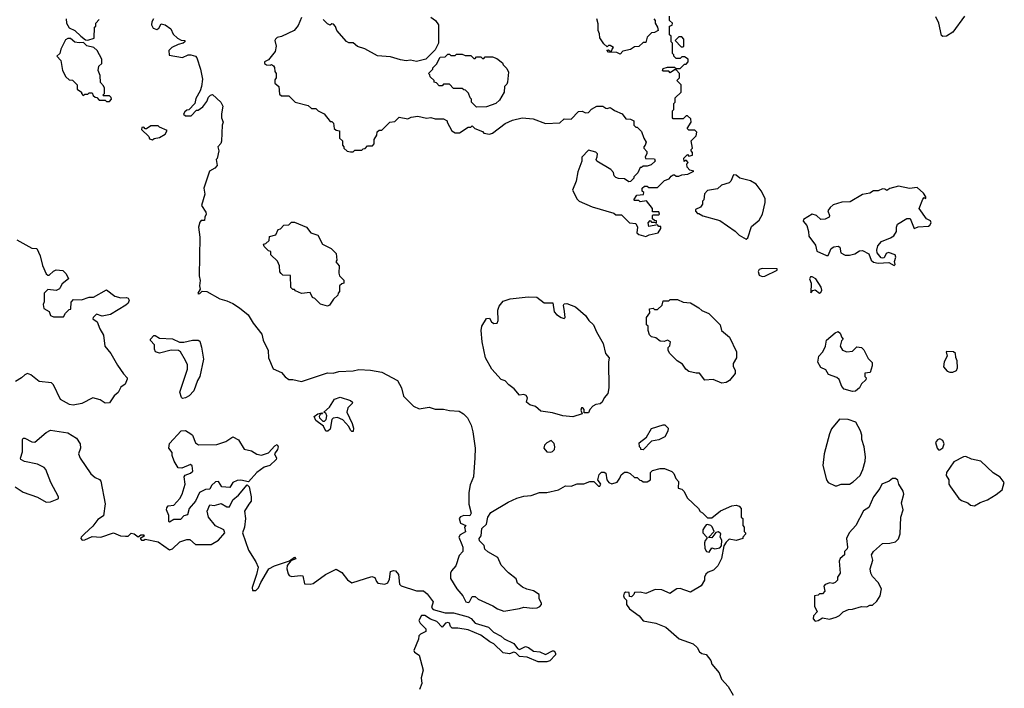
# Model space of a CAD drawing. Extents: x 1861455 to 2058065, y 200073 to 437907.
# Tile 557 of 574: x 2015570 to 2022433, y 396382 to 401040. Entities that reach past the tile are written whole.
import ezdxf

# ---------------------------------------------------------------- set-up
doc = ezdxf.new("R2010")
doc.units = 0

msp = doc.modelspace()

# ---------------------------------------------------------------- linework, layer by layer
at = {"layer": '0CON05XD'}
for points in [[(2015893.6, 401046.4), (2015896.7, 401015), (2015915, 400983.3), (2015953.6, 400963.6), (2015996, 400926), (2016028.3, 400898.3), (2016045, 400897.5), (2016088.3, 400911.7), (2016092.5, 400987.5), (2016100, 400995), (2016100, 401015), (2016125, 401040)], [(2016503.3, 401045), (2016491.2, 401025), (2016489.2, 401005), (2016500.9, 400980.9), (2016525, 400972), (2016540, 400980), (2016555, 401010), (2016585, 401003.3), (2016623.3, 400975), (2016639.5, 400939.5), (2016670, 400910), (2016695, 400896.7), (2016720, 400895), (2016720, 400885), (2016710, 400875), (2016675, 400867.5), (2016630, 400845), (2016610, 400825), (2016611.7, 400791.7), (2016705, 400776.7), (2016745, 400793.8), (2016763.9, 400793.9), (2016795, 400786.7), (2016803.8, 400773.8), (2016830, 400695), (2016843.3, 400625), (2016837.5, 400575), (2016827, 400543), (2016798.3, 400491.7), (2016790, 400455), (2016748.3, 400411.7), (2016735, 400410), (2016721.7, 400398.3), (2016711.7, 400381.7), (2016725, 400370), (2016765, 400370), (2016801.7, 400408.3), (2016815, 400410), (2016846.4, 400433.6), (2016875, 400470), (2016885, 400500), (2016900, 400515), (2016915, 400517.5), (2016972.5, 400465), (2016987, 400437), (2016977.5, 400385), (2016977.5, 400355), (2016987.5, 400325), (2016982.5, 400305), (2016976.1, 400193.9), (2016972.5, 400177.5), (2016950, 400155), (2016957.5, 400125), (2016947, 400073), (2016940, 400065), (2016947, 400023), (2016930, 400005), (2016892.5, 399985), (2016852.5, 399865), (2016860, 399825), (2016837.5, 399745), (2016867.7, 399697.7), (2016870, 399685), (2016860, 399665), (2016858.3, 399641.7), (2016835, 399640), (2016825, 399630), (2016817.5, 399595), (2016826.7, 399525), (2016820, 399255), (2016827, 399223), (2016822.5, 399185), (2016827.5, 399162.5), (2016812.5, 399135), (2016815, 399130), (2016825, 399132.5), (2016842.5, 399147.5), (2016875, 399146.2), (2016965, 399094), (2017015, 399081.2), (2017055, 399063.3), (2017103, 399033), (2017163.2, 398983.2), (2017196.7, 398925), (2017257.9, 398847.9), (2017266.1, 398806.1), (2017302.5, 398735), (2017303.3, 398685), (2017337, 398607), (2017395, 398582.5), (2017420.7, 398550.7), (2017445, 398532.5), (2017475, 398532.5), (2017535, 398518.8), (2017625, 398549.2), (2017715, 398578.8), (2017755, 398578), (2017795, 398589.2), (2017895, 398594.2), (2017935, 398602), (2018015, 398598), (2018095, 398583.3), (2018203.3, 398525), (2018231.2, 398475), (2018245, 398417.5), (2018315, 398346.2), (2018355, 398328.8), (2018425, 398340), (2018467, 398327), (2018525, 398326.2), (2018567, 398317), (2018633, 398313), (2018663.9, 398293.9), (2018692.5, 398265), (2018717.5, 398215), (2018728.3, 398168.3), (2018743.8, 398055), (2018743, 397987), (2018733.3, 397855), (2018710.7, 397799.3), (2018700, 397745), (2018700, 397665), (2018717, 397603), (2018707, 397583), (2018665, 397586.2), (2018643.1, 397576.9), (2018634.2, 397565), (2018642.1, 397532.1), (2018680, 397515), (2018670, 397505), (2018678.3, 397471.7), (2018640, 397450), (2018631.2, 397435), (2018653, 397383), (2018660, 397365), (2018660, 397335), (2018633, 397307), (2018610, 397235), (2018579.3, 397200.7), (2018572.5, 397185), (2018573, 397147), (2018616.7, 397075), (2018658.8, 397025), (2018678.8, 396985), (2018695, 396980), (2018705, 396984), (2018725, 397022.5), (2018745, 397022.5), (2018765, 397003.3), (2018867, 396957), (2018900, 396935), (2018945, 396920), (2019055, 396937.5), (2019085, 396947.5), (2019145, 396940), (2019176.4, 396943.6), (2019195, 396952.5), (2019207.5, 396965), (2019207.5, 396975), (2019190, 397005), (2019190, 397035), (2019151.7, 397061.7), (2019105, 397072.5), (2019075, 397087.5), (2019040, 397115), (2019030, 397145), (2018977, 397187), (2018925, 397240), (2018903, 397293), (2018833, 397333), (2018811.7, 397351.7), (2018807, 397377), (2018775, 397410), (2018772.5, 397425), (2018787, 397443), (2018792.5, 397495), (2018823.3, 397525), (2018832.5, 397575), (2018854.2, 397605.8), (2018975, 397679.2), (2019035, 397706), (2019085, 397720), (2019135, 397724), (2019194.1, 397745.9), (2019245, 397746), (2019326.4, 397763.6), (2019375, 397792), (2019415, 397790), (2019455, 397806.2), (2019503, 397807), (2019545, 397822.5), (2019571.7, 397821.7), (2019605, 397790), (2019615, 397790), (2019620, 397805), (2019600, 397835), (2019608.3, 397871.7), (2019625, 397887.5), (2019645, 397887.5), (2019655, 397880), (2019662.5, 397835), (2019676.7, 397816.7), (2019697, 397807), (2019735, 397818.8), (2019753.8, 397845), (2019761.7, 397868.3), (2019785, 397886.7), (2019805, 397886.7), (2019825, 397877.5), (2019855, 397850), (2019875, 397850), (2019891.7, 397831.7), (2019905, 397830), (2019915, 397820), (2019945, 397820), (2019967.5, 397835), (2019967.5, 397885), (2019981.7, 397898.3), (2020035, 397912.5), (2020065, 397912.5), (2020115, 397892.5), (2020129.3, 397879.3), (2020143, 397843), (2020161.7, 397821.7), (2020160, 397775), (2020185, 397770), (2020200, 397755), (2020225, 397707.5), (2020302.5, 397635), (2020313.6, 397613.6), (2020330, 397605), (2020365, 397570), (2020395, 397570), (2020455, 397617.5), (2020535, 397652.5), (2020565, 397657.5), (2020585, 397650), (2020600, 397635), (2020600, 397575), (2020610, 397565), (2020610, 397515), (2020620, 397505), (2020620, 397475), (2020630, 397465), (2020630, 397455), (2020610, 397435), (2020610, 397425), (2020565, 397412.5), (2020515, 397420), (2020495, 397400), (2020477.5, 397375), (2020462.5, 397285), (2020437.5, 397235), (2020406.1, 397203.9), (2020369.3, 397190.7), (2020353.6, 397176.4), (2020342.5, 397155), (2020342.5, 397135), (2020320, 397095), (2020245, 397052.5), (2020175, 397076.7), (2020150, 397075), (2020117, 397053), (2020105, 397042.5), (2020045, 397068), (2020000.5, 397069.5), (2019935, 397042.5), (2019895, 397052.5), (2019855, 397050), (2019850, 397035), (2019835, 397020), (2019821.7, 397021.7), (2019818.3, 397048.3), (2019795, 397052.5), (2019782.5, 397045), (2019780, 397025), (2019783, 397013), (2019800, 396995), (2019800, 396965), (2019820, 396935), (2019887, 396887), (2019915, 396850.8), (2020005, 396836.2), (2020075, 396807.5), (2020166.4, 396726.4), (2020265, 396692.5), (2020292.5, 396665), (2020307.5, 396635), (2020325, 396623.3), (2020356.2, 396616.2), (2020387.5, 396575), (2020395, 396550), (2020445, 396490), (2020462.5, 396445), (2020507.5, 396395), (2020542.5, 396335)], [(2017533.3, 401055), (2017510.7, 400999.3), (2017482.5, 400965), (2017395, 400922.5), (2017365, 400916.7), (2017352.5, 400905), (2017347.5, 400895), (2017356.7, 400855), (2017351.7, 400818.3), (2017305, 400760), (2017277.5, 400745), (2017277.5, 400735), (2017290, 400725), (2017315, 400722.5), (2017325, 400727.5), (2017338.3, 400718.3), (2017347, 400707), (2017348.3, 400678.3), (2017357.5, 400665), (2017357.5, 400635), (2017348.3, 400621.7), (2017348.3, 400598.3), (2017377.5, 400575), (2017381.7, 400521.7), (2017395, 400510), (2017445, 400510), (2017490, 400465), (2017581.7, 400441.7), (2017605, 400420), (2017635, 400420), (2017650, 400405), (2017693, 400383), (2017735, 400330), (2017745, 400330), (2017758.3, 400318.3), (2017761.7, 400281.7), (2017775, 400270), (2017800, 400265), (2017800, 400215), (2017820, 400195), (2017820, 400165), (2017830, 400155), (2017830, 400145), (2017853, 400123), (2017875, 400120), (2017895, 400120), (2017905, 400130), (2017955, 400130), (2017965, 400140), (2017978.3, 400141.7), (2017995, 400160), (2018028.3, 400161.7), (2018040, 400175), (2018040, 400205), (2018060, 400235), (2018061.7, 400258.3), (2018075, 400270), (2018095, 400270), (2018150, 400325), (2018185, 400330), (2018215, 400360), (2018275, 400350), (2018298.3, 400361.7), (2018345, 400367.5), (2018405, 400352.5), (2018435, 400357.5), (2018465, 400350), (2018525, 400350), (2018550, 400335), (2018550, 400325), (2018582.5, 400265), (2018605, 400252.5), (2018635, 400252.5), (2018695, 400290), (2018715, 400290), (2018725, 400300), (2018741.7, 400281.7), (2018795, 400260), (2018805, 400250), (2018845, 400242.5), (2018865, 400250), (2018954.1, 400315.9), (2019005, 400338.8), (2019073.6, 400356.4), (2019149.3, 400349.3), (2019235, 400317.5), (2019335, 400320), (2019365, 400350), (2019415, 400347.5), (2019465, 400400), (2019491.7, 400401.7), (2019515, 400390), (2019535, 400392.5), (2019555, 400417.5), (2019593.6, 400436.4), (2019635, 400437.5), (2019655, 400422.5), (2019665, 400420), (2019685, 400427.5), (2019699.3, 400419.3), (2019716.4, 400406.4), (2019770, 400385), (2019795, 400350), (2019827, 400347), (2019850, 400335), (2019850, 400305), (2019865, 400290), (2019875, 400290), (2019905, 400260), (2019920, 400215), (2019937, 400187), (2019930, 400165), (2019920, 400155), (2019920, 400145), (2019941.7, 400121.7), (2019942.5, 400105), (2019930, 400085), (2019931.7, 400071.7), (2019995, 400070), (2020000, 400055), (2019971.7, 400028.3), (2019945, 400020), (2019915, 400020), (2019905, 400010), (2019895, 400010), (2019878.3, 399971.7), (2019850, 399945), (2019850, 399935), (2019828.3, 399911.7), (2019815, 399910), (2019785, 399930), (2019745, 399932.5), (2019725, 399940), (2019713, 399953), (2019710, 399975), (2019690, 399995), (2019592.5, 400055), (2019587.5, 400065), (2019596.4, 400083.6), (2019597.5, 400105), (2019585.9, 400115.9), (2019535, 400130), (2019488.3, 400081.7), (2019487.5, 400055), (2019460.7, 399979.3), (2019450, 399915), (2019423, 399853), (2019455, 399790), (2019470, 399775), (2019560, 399735), (2019711.7, 399691.7), (2019725, 399680), (2019765, 399680), (2019820, 399625), (2019865, 399620), (2019877.5, 399595), (2019872.5, 399555), (2019885, 399542.5), (2019935, 399530), (2019958.3, 399541.7), (2020020, 399555), (2020040, 399585), (2020038.3, 399598.3), (2020025, 399600), (2020015, 399610), (2019955, 399600), (2019950, 399625), (2019965, 399640), (2019975, 399630), (2019995, 399630), (2020008.3, 399621.7), (2020008.3, 399638.3), (2019995, 399640), (2019981.7, 399651.7), (2019980, 399675), (2019985, 399680), (2020025, 399680), (2020030, 399685), (2020025, 399700), (2019981.7, 399701.7), (2019980, 399725), (2019938.3, 399778.3), (2019895, 399770), (2019885, 399780), (2019855, 399780), (2019850, 399785), (2019871.7, 399818.3), (2019918.3, 399821.7), (2019920, 399835), (2019910, 399845), (2019910, 399865), (2019925, 399880), (2019945, 399880), (2019955, 399870), (2020015, 399870), (2020065, 399920), (2020098.3, 399931.7), (2020110, 399950), (2020125, 399960), (2020135, 399960), (2020145, 399950), (2020165, 399950), (2020185, 399960), (2020227, 399963), (2020270, 399985), (2020241.7, 399991.7), (2020221.7, 400011.7), (2020220, 400035), (2020230, 400045), (2020215, 400060), (2020201.7, 400051.7), (2020200, 400075), (2020225, 400100), (2020235, 400090), (2020260, 400095), (2020260, 400115), (2020250, 400125), (2020250, 400135), (2020260, 400145), (2020250, 400195), (2020285, 400230), (2020290, 400255), (2020275, 400270), (2020235, 400270), (2020221.7, 400281.7), (2020250, 400325), (2020248.3, 400348.3), (2020225, 400370), (2020215, 400370), (2020195, 400350), (2020125, 400350), (2020120, 400355), (2020120, 400405), (2020130, 400415), (2020130, 400455), (2020140, 400465), (2020140, 400495), (2020180, 400535), (2020180, 400585), (2020150, 400615), (2020170, 400635), (2020170, 400665), (2020145, 400690), (2020135, 400690), (2020105, 400670), (2020095, 400680), (2020055, 400680), (2020050, 400685), (2020055, 400700), (2020085, 400710), (2020135, 400710), (2020145, 400700), (2020175, 400700), (2020205, 400730), (2020215, 400730), (2020230, 400745), (2020230, 400765), (2020205, 400780), (2020185, 400780), (2020175, 400770), (2020145, 400770), (2020130, 400785), (2020130, 400795), (2020120, 400805), (2020120, 400875), (2020110, 400885), (2020110, 400925), (2020100, 400935), (2020100, 400995), (2020118.3, 401001.7), (2020120, 401015), (2020100, 401035), (2020100, 401065)], [(2018436.1, 401056.1), (2018467.5, 401035), (2018490, 401005), (2018490, 400875), (2018465, 400830), (2018400, 400765), (2018335, 400747.5), (2018295, 400756.7), (2018265, 400753.8), (2018225, 400760), (2018155, 400780), (2018065, 400787.5), (2017975, 400837.5), (2017925, 400852.5), (2017895, 400877.5), (2017865, 400877.5), (2017847, 400887), (2017780, 400965), (2017771.7, 400991.7), (2017758.3, 401008.3), (2017745, 401010), (2017735, 401002.5), (2017715, 401010), (2017685, 401040)], [(2019990, 401045), (2020000, 401035), (2020000, 401015), (2020017, 400987), (2020020, 400965), (2019995, 400950), (2019975, 400947.5), (2019960, 400935), (2019943, 400917), (2019935, 400880), (2019915, 400880), (2019885, 400852.5), (2019855, 400850), (2019827, 400833), (2019775, 400820), (2019755, 400800), (2019731.7, 400811.7), (2019675, 400812.5), (2019661.7, 400828.3), (2019675, 400830), (2019685, 400820), (2019698.3, 400821.7), (2019700, 400835), (2019710, 400845), (2019685, 400860), (2019675, 400860), (2019665, 400850), (2019641.7, 400871.7), (2019613, 400913), (2019611.7, 400941.7), (2019602.5, 400965), (2019601.7, 401011.7), (2019592.5, 401045)], [(2022156.7, 401065), (2022075, 400952.5), (2022030, 400925), (2022005, 400922.5), (2021995, 400930), (2021975.8, 401015.8), (2021955, 401060)], [(2016195, 400470), (2016210, 400485), (2016208.3, 400498.3), (2016195, 400510), (2016155, 400510), (2016150, 400515), (2016160, 400525), (2016161.7, 400561.7), (2016155, 400580), (2016133, 400603), (2016131.7, 400651.7), (2016116.7, 400685), (2016122.5, 400715), (2016142.5, 400735), (2016142.5, 400765), (2016110, 400825), (2016087, 400847), (2016038.3, 400858.3), (2016015, 400880), (2015985, 400877.5), (2015955, 400883.3), (2015925, 400907.5), (2015905, 400907.5), (2015890, 400900), (2015857.5, 400835), (2015850, 400805), (2015830, 400785), (2015857.5, 400755), (2015867.5, 400685), (2015891.7, 400641.7), (2015915, 400620), (2015938.3, 400618.3), (2015970, 400585), (2015970, 400555), (2016000, 400535), (2016000, 400525), (2016011.7, 400511.7), (2016025, 400520), (2016045, 400520), (2016055, 400530), (2016075, 400530), (2016081.7, 400511.7), (2016095, 400500), (2016108.3, 400498.3), (2016125, 400480), (2016165, 400480), (2016175, 400470), (2016195, 400470)], [(2020195, 400850), (2020200, 400855), (2020200, 400905), (2020185, 400920), (2020165, 400920), (2020140, 400895), (2020181.7, 400851.7), (2020195, 400850)], [(2018755, 400430), (2018720, 400465), (2018720, 400485), (2018710, 400495), (2018698.3, 400528.3), (2018678.3, 400548.3), (2018665, 400550), (2018655, 400560), (2018595, 400560), (2018565, 400590), (2018525, 400590), (2018515, 400580), (2018495, 400580), (2018475, 400600), (2018460, 400605), (2018460, 400615), (2018431.7, 400641.7), (2018430, 400655), (2018420, 400665), (2018450, 400695), (2018450, 400705), (2018475, 400730), (2018501.7, 400778.3), (2018535, 400780), (2018555, 400800), (2018565, 400800), (2018575, 400790), (2018605, 400790), (2018615, 400800), (2018655, 400800), (2018675, 400790), (2018715, 400790), (2018735, 400770), (2018745, 400770), (2018755, 400780), (2018785, 400780), (2018795, 400770), (2018805, 400770), (2018815, 400780), (2018865, 400780), (2018895, 400770), (2018935, 400740), (2018940, 400725), (2018965, 400700), (2018977.5, 400675), (2018970, 400605), (2018965, 400590), (2018950, 400575), (2018947.5, 400535), (2018915, 400480), (2018890, 400455), (2018825, 400432.5), (2018755, 400430)], [(2016495, 400202.5), (2016508.3, 400211.7), (2016545, 400220), (2016585, 400242.5), (2016597, 400267), (2016545, 400290), (2016535, 400300), (2016485, 400300), (2016455, 400280), (2016445, 400280), (2016435, 400290), (2016421.7, 400288.3), (2016420, 400275), (2016470, 400225), (2016475, 400210), (2016495, 400202.5)], [(2020635, 399510), (2020645, 399520), (2020671.7, 399598.3), (2020725, 399643.3), (2020746.7, 399685), (2020767.5, 399765), (2020767.5, 399795), (2020738.3, 399848.3), (2020703.6, 399893.6), (2020665, 399916.7), (2020590, 399935), (2020565, 399957.5), (2020545, 399960), (2020527.5, 399915), (2020515, 399902.5), (2020463, 399887), (2020435, 399862.5), (2020365, 399850), (2020343, 399827), (2020340, 399785), (2020330, 399775), (2020330, 399755), (2020316.4, 399733.6), (2020281.7, 399718.3), (2020280, 399705), (2020295, 399690), (2020305, 399690), (2020333, 399673), (2020450.7, 399640.7), (2020556.4, 399566.4), (2020585, 399537.5), (2020635, 399510)], [(2021665, 399326.2), (2021672, 399335), (2021668.2, 399355), (2021677.1, 399385), (2021672.8, 399402.7), (2021625, 399418.9), (2021610.2, 399409.8), (2021595, 399381.1), (2021585, 399377.3), (2021575, 399381.5), (2021546.9, 399415), (2021544.7, 399435), (2021552.5, 399465), (2021578.2, 399495), (2021640.5, 399519.5), (2021663.6, 399535), (2021682.5, 399565), (2021680.8, 399595), (2021688, 399615), (2021755, 399654.4), (2021777.5, 399655), (2021805, 399585.7), (2021833.4, 399596.6), (2021905, 399601.1), (2021915, 399608.1), (2021922.9, 399625), (2021919.2, 399639.2), (2021891.3, 399651.3), (2021840, 399725), (2021865, 399788.8), (2021875, 399800), (2021886.7, 399795), (2021886.7, 399805), (2021870.9, 399830.9), (2021825, 399870.5), (2021772.6, 399862.6), (2021695, 399881.1), (2021636.5, 399863.5), (2021615, 399848.8), (2021599.8, 399859.8), (2021585, 399861.5), (2021555, 399846.9), (2021521.8, 399848.2), (2021495, 399831.9), (2021445, 399822.5), (2021359.2, 399770.8), (2021301.8, 399768.2), (2021240.9, 399749.1), (2021218.9, 399731.1), (2021202.6, 399707.4), (2021215.5, 399675), (2021212.2, 399665), (2021185, 399650.3), (2021155, 399647.2), (2021125, 399675.5), (2021095, 399684.6), (2021032.5, 399647.5), (2021031.2, 399635), (2021056.3, 399605), (2021068.9, 399565), (2021071.8, 399531.8), (2021118.3, 399468.3), (2021126.2, 399426.2), (2021195, 399396.2), (2021205, 399397.3), (2021226, 399445), (2021245, 399456.4), (2021275, 399462.9), (2021287.3, 399455), (2021294.1, 399415), (2021325, 399398.4), (2021355, 399398.4), (2021390.6, 399409.4), (2021425, 399428.8), (2021445, 399431.1), (2021489.3, 399409.3), (2021506, 399365), (2021520.9, 399350.9), (2021555, 399343.5), (2021628.7, 399348.7), (2021665, 399326.2)], [(2017715, 399043.3), (2017667, 399057), (2017628.3, 399098.3), (2017610, 399105), (2017595, 399140), (2017535, 399132.5), (2017491.7, 399151.7), (2017485, 399160), (2017475, 399160), (2017460, 399175), (2017458.3, 399258.3), (2017405, 399260), (2017391.7, 399271.7), (2017383, 399283), (2017380, 399325), (2017367, 399357), (2017321.7, 399401.7), (2017320, 399425), (2017305, 399430), (2017275, 399460), (2017270, 399475), (2017285, 399480), (2017308.3, 399501.7), (2017311.7, 399528.3), (2017355, 399540), (2017371.7, 399578.3), (2017388.3, 399581.7), (2017411.7, 399608.3), (2017445, 399610), (2017465, 399630), (2017485, 399630), (2017570, 399595), (2017600, 399555), (2017649.3, 399539.3), (2017680, 399475), (2017740, 399445), (2017775, 399410), (2017780, 399365), (2017773, 399353), (2017797.5, 399325), (2017793.6, 399273.6), (2017800, 399255), (2017830, 399225), (2017830, 399205), (2017815, 399200), (2017800, 399185), (2017800, 399145), (2017790, 399135), (2017788.3, 399121.7), (2017757, 399093), (2017729.3, 399050.7), (2017715, 399043.3)], [(2015550, 399505), (2015655, 399447.5), (2015690, 399445), (2015712.5, 399395), (2015728.3, 399328.3), (2015755, 399270), (2015765, 399260), (2015775, 399260), (2015805, 399287.5), (2015825, 399297.5), (2015871.7, 399291.7), (2015895, 399270), (2015910, 399235), (2015865, 399200), (2015852.5, 399175), (2015846.4, 399163.6), (2015825, 399152.5), (2015765, 399160), (2015740, 399135), (2015740, 399075), (2015732.5, 399055), (2015738.3, 399028.3), (2015776.4, 399006.4), (2015785, 398980), (2015805, 398970), (2015875, 398970), (2015890, 398995), (2015915, 399020), (2015926.7, 399023.3), (2015928.3, 399071.7), (2015945, 399090), (2016001.7, 399088.3), (2016055, 399107.5), (2016085, 399107.5), (2016175, 399157.5), (2016233, 399113), (2016275, 399101.9), (2016315, 399104.4), (2016325, 399100.6), (2016332.7, 399085), (2016325.5, 399065), (2016309.1, 399050.9), (2016202.5, 398985), (2016145, 398973.8), (2016105, 398987.5), (2016082.5, 398965), (2016080, 398955), (2016110, 398935), (2016128, 398885), (2016155, 398842.5), (2016164.3, 398764.3), (2016206.2, 398715), (2016252.4, 398632.4), (2016292.7, 398572.7), (2016320, 398545), (2016320, 398535), (2016305, 398500), (2016275, 398480), (2016256.3, 398443.7), (2016229.7, 398420.3), (2016195, 398371.2), (2016165, 398367.5), (2016131.7, 398391.7), (2016080, 398405), (2016003.9, 398366.1), (2015943.9, 398353.9), (2015918.3, 398358.3), (2015853.6, 398393.6), (2015806.1, 398496.1), (2015790.7, 398510.7), (2015705, 398518.8), (2015646.6, 398566.6), (2015625, 398574), (2015605, 398566.7), (2015583.3, 398545), (2015541.7, 398518.3)], [(2020745, 399251.2), (2020765, 399253.8), (2020850, 399295), (2020850, 399305), (2020745, 399305.6), (2020725, 399299.2), (2020717.5, 399285), (2020725, 399260), (2020745, 399251.2)], [(2021145, 399134.7), (2021155, 399139.4), (2021162.2, 399155), (2021156.4, 399176.4), (2021118.6, 399235), (2021095, 399249.1), (2021081.7, 399248.3), (2021074.4, 399235), (2021087.5, 399205), (2021085, 399137.5), (2021097.6, 399152.4), (2021115, 399156.9), (2021145, 399134.7)], [(2019425, 398273.8), (2019355, 398280.8), (2019285, 398301.2), (2019202.3, 398312.3), (2019165.8, 398345.8), (2019126.1, 398356.1), (2019103.3, 398375), (2019108.9, 398405), (2019101.2, 398421.2), (2019085, 398427.5), (2019054.3, 398424.3), (2019017.6, 398467.6), (2018978.8, 398495), (2018955, 398523.3), (2018925, 398533.3), (2018860, 398605), (2018816.2, 398685), (2018794, 398795), (2018785.8, 398875), (2018790.8, 398905), (2018825, 398958.8), (2018845, 398960), (2018858.8, 398935), (2018875, 398923.1), (2018898, 398925), (2018906, 398945), (2018903.8, 399015), (2018913.3, 399045), (2018941.2, 399078.8), (2018990, 399095), (2019115, 399108), (2019175, 399105.6), (2019225, 399066.4), (2019287, 399067), (2019296, 399005), (2019312, 398985), (2019345, 398964.2), (2019365, 398957.5), (2019372.5, 398965), (2019366.7, 399006.7), (2019360, 399050), (2019365, 399060), (2019385, 399063.3), (2019445, 399040), (2019515, 398980), (2019536.7, 398945), (2019568.8, 398915), (2019590, 398865), (2019636, 398785), (2019654.1, 398714.1), (2019680, 398685), (2019673.8, 398655), (2019676.7, 398475), (2019670, 398435), (2019643.9, 398406.1), (2019630, 398375), (2019616.9, 398363.1), (2019585, 398358), (2019565, 398348), (2019543.8, 398325), (2019535, 398300), (2019505, 398300), (2019504.2, 398325), (2019495, 398336.5), (2019485, 398335.5), (2019480.5, 398320.5), (2019490, 398295), (2019425, 398273.8)], [(2020465, 398507.5), (2020405, 398532.5), (2020345, 398527.5), (2020308.3, 398578.3), (2020285, 398577.5), (2020235, 398590), (2020212.5, 398605), (2020189.3, 398639.3), (2020154.1, 398664.1), (2020102.5, 398715), (2020090, 398735), (2020090, 398755), (2020101.7, 398768.3), (2020106.4, 398796.4), (2020085, 398807.5), (2020061.7, 398798.3), (2020035, 398800), (2020005, 398822.5), (2019975, 398830), (2019960, 398845), (2019950, 398875), (2019950, 398905), (2019940, 398915), (2019940, 398965), (2019961.7, 398998.3), (2019960, 399025), (2019985, 399030), (2019995, 399020), (2020015, 399020), (2020048.3, 399051.7), (2020055, 399080), (2020095, 399080), (2020105, 399090), (2020155, 399090), (2020195, 399072.5), (2020245, 399067.5), (2020305, 399032.5), (2020325, 399013.3), (2020373, 398993), (2020452.5, 398915), (2020462.5, 398875), (2020518.3, 398828.3), (2020566.4, 398726.4), (2020566.4, 398683.6), (2020542.5, 398645), (2020542.5, 398625), (2020556.4, 398596.4), (2020556.7, 398575), (2020517.5, 398525), (2020495, 398512.5), (2020465, 398507.5)], [(2016705, 398401.4), (2016697.4, 398407.4), (2016685.6, 398445), (2016739.2, 398605), (2016740, 398635), (2016726.2, 398665), (2016690, 398725), (2016676, 398736), (2016625, 398736.7), (2016545, 398716.7), (2016517.5, 398725), (2016510, 398745), (2016510, 398775), (2016482.5, 398805), (2016482.5, 398815), (2016505, 398840), (2016515, 398840), (2016545, 398820), (2016635, 398817.5), (2016685, 398792.5), (2016715, 398792.5), (2016775, 398807.5), (2016815, 398807.5), (2016825, 398800), (2016838.3, 398758.3), (2016851.2, 398675), (2016826.2, 398555), (2016808.8, 398525), (2016784, 398455), (2016751.1, 398418.9), (2016725, 398404.4), (2016705, 398401.4)], [(2021375, 398449.2), (2021315.9, 398465.9), (2021300, 398485), (2021283, 398533), (2021267, 398547), (2021207, 398567), (2021189.3, 398599.3), (2021155, 398617.5), (2021133.3, 398655), (2021140, 398695), (2021167.5, 398725), (2021187.5, 398765), (2021193.8, 398806.2), (2021255, 398857.5), (2021275, 398867.5), (2021290, 398855), (2021300, 398825), (2021310, 398815), (2021298.3, 398801.7), (2021290, 398765), (2021305, 398737.5), (2021335, 398726.7), (2021375, 398730), (2021405, 398760), (2021437, 398757), (2021455, 398740), (2021485, 398680), (2021511.7, 398651.7), (2021511.7, 398628.3), (2021498.3, 398581.7), (2021461.7, 398578.3), (2021460, 398555), (2021470, 398545), (2021468.3, 398531.7), (2021437, 398503), (2021423.3, 398475), (2021395, 398450.8), (2021375, 398449.2)], [(2022053.1, 398583.1), (2022075, 398583.3), (2022100, 398595), (2022107.6, 398615), (2022104.1, 398664.1), (2022094.3, 398685.7), (2022092, 398715), (2022080, 398725), (2022032.3, 398727.7), (2022027.5, 398725), (2022034.4, 398695), (2022013.1, 398656.9), (2022010.5, 398620.5), (2022035, 398590.6), (2022053.1, 398583.1)], [(2017895, 398170), (2017885, 398170), (2017875, 398180), (2017863.3, 398205), (2017821.4, 398251.4), (2017785, 398268.1), (2017756.1, 398263.9), (2017745.6, 398255), (2017733.6, 398186.4), (2017717, 398173), (2017705, 398172.5), (2017688.8, 398208.8), (2017635, 398246.7), (2017623.3, 398275), (2017647.5, 398295), (2017675, 398300), (2017680, 398295), (2017666.7, 398293.3), (2017657.5, 398275), (2017659.2, 398265), (2017682.7, 398242.7), (2017695, 398242), (2017707.1, 398255), (2017710.5, 398280.5), (2017705, 398297.5), (2017690, 398305), (2017728.8, 398341.2), (2017763.3, 398395), (2017805, 398410), (2017877, 398387), (2017890, 398375), (2017887.5, 398365), (2017857.5, 398335), (2017850, 398305), (2017887, 398227), (2017897.5, 398195), (2017895, 398170)], [(2019915, 398042.5), (2019900, 398045), (2019900, 398055), (2019890, 398065), (2019888.3, 398091.7), (2019939.3, 398130.7), (2019975, 398192.5), (2020055, 398217.5), (2020067, 398217), (2020090, 398195), (2020087, 398173), (2020066.4, 398133.6), (2020025, 398112.5), (2019975, 398102.5), (2019915, 398042.5)], [(2021255, 397792.5), (2021265, 397793.3), (2021295, 397803.3), (2021355, 397803.8), (2021379.5, 397820.5), (2021427.5, 397865), (2021447.5, 397905), (2021463.3, 397965), (2021466.2, 397995), (2021456.2, 398065), (2021440, 398115), (2021440, 398145), (2021430, 398175), (2021397.5, 398235), (2021345, 398253.8), (2021283.9, 398256.1), (2021229.5, 398190.5), (2021214, 398155), (2021176.7, 398015), (2021169.2, 397935), (2021193.6, 397833.6), (2021206.4, 397816.4), (2021255, 397792.5)], [(2015538.6, 397785), (2015595, 397748.5), (2015695, 397712.3), (2015755, 397679.4), (2015785, 397681.9), (2015830.3, 397699.7), (2015840, 397705), (2015841.2, 397715), (2015786.9, 397815), (2015752.5, 397905), (2015740.9, 397920.9), (2015694.4, 397944.4), (2015603, 397963), (2015578.8, 397975), (2015576, 397985), (2015589.7, 398030.3), (2015588.8, 398115), (2015595, 398123.3), (2015605, 398123.8), (2015655, 398100), (2015675, 398097.1), (2015755, 398164), (2015785, 398180), (2015905, 398161.2), (2015965, 398124), (2015992.5, 398085), (2015994, 398055), (2015980, 398015), (2015991.2, 397985), (2016065.8, 397875.8), (2016095, 397851.2), (2016127.3, 397837.3), (2016135.8, 397825.8), (2016165.8, 397665.8), (2016155, 397582.5), (2016115, 397556.7), (2016079.7, 397510.3), (2016022.9, 397457.1)], [(2016615, 397540), (2016610, 397545), (2016610, 397585), (2016593.3, 397625), (2016595, 397640), (2016605, 397652.5), (2016645, 397656.7), (2016686, 397705), (2016702.5, 397735), (2016722.5, 397805), (2016716.2, 397855), (2016724.4, 397865.6), (2016759.7, 397880.3), (2016777.5, 397895), (2016771.7, 397931.7), (2016761.7, 397941.7), (2016700, 397915), (2016675, 397917.5), (2016647.5, 397965), (2016633.6, 398003.6), (2016632.5, 398025), (2016610, 398055), (2016615, 398087.5), (2016696.7, 398175), (2016725, 398178.6), (2016763.8, 398155), (2016773.8, 398145), (2016795, 398092.5), (2016817, 398077), (2016945, 398080.6), (2017007.7, 398102.3), (2017055, 398133.3), (2017095, 398112.5), (2017135, 398047.5), (2017186.4, 398036.4), (2017224.1, 398014.1), (2017255, 398006.7), (2017305, 398021.2), (2017348.3, 398071.7), (2017365, 398080), (2017370.8, 398065), (2017367.3, 398045), (2017347.1, 398015), (2017359.6, 397985), (2017357.1, 397975), (2017314.2, 397935), (2017275, 397921.9), (2017222.9, 397885), (2017165, 397820), (2017110.8, 397830.8), (2017085, 397829.4), (2017056.7, 397815), (2017035, 397780), (2016980, 397785), (2016955, 397823.3), (2016935, 397820), (2016906.2, 397795), (2016895, 397770), (2016865, 397767.1), (2016823.1, 397745), (2016795, 397686.2), (2016751.2, 397635), (2016739.3, 397590.7), (2016715, 397582.5), (2016691.7, 397558.3), (2016645, 397557.5), (2016615, 397540)], [(2019273, 398027), (2019285, 398032.5), (2019297.5, 398045), (2019300, 398065), (2019296.1, 398086.1), (2019275, 398107.5), (2019245, 398092.5), (2019227.5, 398075), (2019222.5, 398055), (2019245, 398030), (2019273, 398027)], [(2021985, 398043.3), (2022005, 398056.7), (2022014.2, 398085), (2022005, 398108.8), (2021985, 398120), (2021967.5, 398112.5), (2021954, 398095), (2021965.9, 398055.9), (2021974.2, 398044.2), (2021985, 398043.3)], [(2022225, 397652.5), (2022264.1, 397675.9), (2022316.7, 397695), (2022377.3, 397732.7), (2022417.5, 397765), (2022433.3, 397815), (2022405, 397853.3), (2022355, 397883.3), (2022269.2, 397965), (2022205, 397977.8), (2022165, 397996.2), (2022150, 397995), (2022080.7, 397959.3), (2022030, 397885), (2022027.5, 397865), (2022047.5, 397835), (2022047.5, 397805), (2022057.5, 397785), (2022117.5, 397705), (2022135, 397690), (2022180, 397675), (2022198.3, 397658.3), (2022225, 397652.5)], [(2016022.9, 397457.1), (2015997.5, 397435), (2015996.7, 397425), (2016006.1, 397413.9), (2016025, 397416.7), (2016075, 397440), (2016135, 397435.8), (2016225, 397466), (2016272.5, 397445), (2016308.3, 397441.7), (2016325, 397442.5), (2016347, 397463), (2016368.3, 397458.3), (2016395, 397437.5), (2016415, 397450), (2016435, 397450), (2016438.3, 397441.7), (2016410, 397425), (2016420, 397415), (2016435, 397413.3), (2016445, 397420), (2016535, 397402.5), (2016615, 397346.7), (2016635, 397352.5), (2016687.3, 397402.7), (2016735, 397419.2), (2016755, 397419.2), (2016795, 397383.6), (2016905, 397384.6), (2016955.8, 397414.2), (2017000, 397465), (2016993.1, 397485), (2016935, 397514.5), (2016885.5, 397575), (2016875.7, 397615), (2016895, 397660), (2016926.2, 397656.2), (2016975, 397669.2), (2017015, 397646.7), (2017033.6, 397646.4), (2017055.9, 397694.1), (2017095, 397726.2), (2017155, 397800), (2017170, 397785), (2017182.5, 397715), (2017182.5, 397685), (2017167.5, 397665), (2017137.5, 397615), (2017143.3, 397565), (2017136.7, 397505), (2017122.5, 397465), (2017163.8, 397345), (2017215, 397262.5), (2017231.2, 397225), (2017221.2, 397175), (2017190, 397085), (2017193, 397063), (2017215, 397062.5), (2017235, 397082.5), (2017250, 397120), (2017307, 397213), (2017345, 397234), (2017450, 397270), (2017485, 397296.2), (2017495, 397283.3), (2017460, 397270), (2017433.4, 397236.6), (2017431.1, 397215), (2017440.4, 397180.4), (2017448.3, 397168.3), (2017465, 397161.1), (2017528.3, 397168.3), (2017542.5, 397165), (2017555, 397110), (2017595, 397107.5), (2017615, 397112.5), (2017702.5, 397175), (2017775, 397212.5), (2017815, 397187.5), (2017855, 397137.5), (2017885, 397116.7), (2018025, 397160), (2018045, 397153.3), (2018056.7, 397125), (2018067.5, 397115), (2018115, 397107.5), (2018135, 397117.5), (2018148.3, 397141.7), (2018153.8, 397196.2), (2018175, 397202), (2018189.1, 397199.1), (2018210.6, 397175), (2018218, 397108), (2018230, 397095), (2018335, 397061.8), (2018385, 397061.9), (2018410.5, 397040.5), (2018451.9, 396985), (2018441.2, 396945), (2018451.9, 396931.9), (2018535, 396908.1), (2018595, 396907.1), (2018695, 396880.5), (2018717.1, 396867.1), (2018745, 396835.4), (2018837.6, 396807.6), (2018872.9, 396772.9), (2018925.4, 396745.4), (2018946.5, 396726.5), (2019013.3, 396695), (2019040.3, 396660.3), (2019052.9, 396652.9), (2019095, 396672.5), (2019116.7, 396665), (2019150.6, 396640.6), (2019195, 396636.9), (2019235, 396617.5), (2019285, 396644), (2019295, 396642), (2019305, 396627.5), (2019303.8, 396615), (2019265, 396572.2), (2019245, 396565.5), (2019185, 396565.4), (2019108.3, 396598.3), (2019055, 396602.9), (2019028.7, 396628.7), (2019015, 396634.2), (2018985, 396623.1), (2018939.1, 396629.1), (2018875, 396692.5), (2018846, 396705), (2018785, 396753.1), (2018695, 396788.6), (2018625, 396800.5), (2018585, 396800.6), (2018572.7, 396812.7), (2018566, 396836), (2018555, 396841.1), (2018539.2, 396835), (2018515, 396806.7), (2018476.7, 396846.7), (2018432.7, 396862.7), (2018395, 396890), (2018371.7, 396888.3), (2018352.5, 396855), (2018362.5, 396835), (2018400, 396795), (2018401.7, 396778.3), (2018365, 396760), (2018353, 396747), (2018350, 396725), (2018316.7, 396645), (2018322.7, 396632.7), (2018355, 396613.3), (2018381.7, 396508.3), (2018367.5, 396455), (2018372.5, 396415), (2018356.4, 396373.6)], [(2021115, 396850), (2021135, 396853.3), (2021165, 396872.5), (2021215, 396862.5), (2021261.7, 396878.3), (2021285, 396890), (2021310, 396915), (2021348.3, 396931.7), (2021375, 396932.5), (2021438.3, 396951.7), (2021475, 396950), (2021495, 396960), (2021515, 396960), (2021545, 396990), (2021567.5, 397025), (2021577.5, 397075), (2021555, 397120), (2021515, 397160), (2021503, 397183), (2021497.5, 397215), (2021518, 397275), (2021508.3, 397311.7), (2021522.5, 397335), (2021585, 397390), (2021635, 397392.5), (2021675, 397402.5), (2021695, 397422.5), (2021707, 397457), (2021712.5, 397575), (2021728.8, 397625), (2021716.7, 397675), (2021732.5, 397735), (2021727.5, 397755), (2021697.5, 397805), (2021690.7, 397830.7), (2021675, 397842.5), (2021655, 397842.5), (2021630, 397825), (2021580, 397805), (2021566.1, 397773.9), (2021522.5, 397715), (2021488.3, 397641.7), (2021451.7, 397618.3), (2021397.5, 397515), (2021352.5, 397465), (2021332.5, 397425), (2021340, 397365), (2021337, 397353), (2021320, 397335), (2021318.3, 397311.7), (2021290, 397285), (2021283, 397267), (2021290, 397185), (2021270, 397155), (2021270, 397135), (2021255, 397120), (2021237, 397113), (2021217, 397117), (2021184.4, 397105.6), (2021175.9, 397094.1), (2021181.7, 397058.3), (2021165, 397040), (2021145, 397040), (2021135, 397030), (2021110, 397025), (2021110, 396955), (2021130, 396915), (2021103.9, 396886.1), (2021101.2, 396865), (2021115, 396850)], [(2020375, 397330), (2020395, 397360), (2020415, 397353.3), (2020450, 397360), (2020462.5, 397375), (2020463.3, 397413.3), (2020453.3, 397435), (2020457, 397457), (2020441.7, 397471.7), (2020421.7, 397468.3), (2020395, 397430), (2020371.7, 397431.7), (2020410, 397475), (2020396.7, 397506.7), (2020386.7, 397516.7), (2020365, 397522.5), (2020355, 397520), (2020342.5, 397505), (2020332.5, 397485), (2020332.5, 397465), (2020360, 397435), (2020360, 397425), (2020347.5, 397412.5), (2020342.5, 397395), (2020346.7, 397355), (2020357.5, 397335), (2020375, 397330)]]:
    msp.add_lwpolyline(points, dxfattribs=at)

doc.saveas('drawing.dxf')
